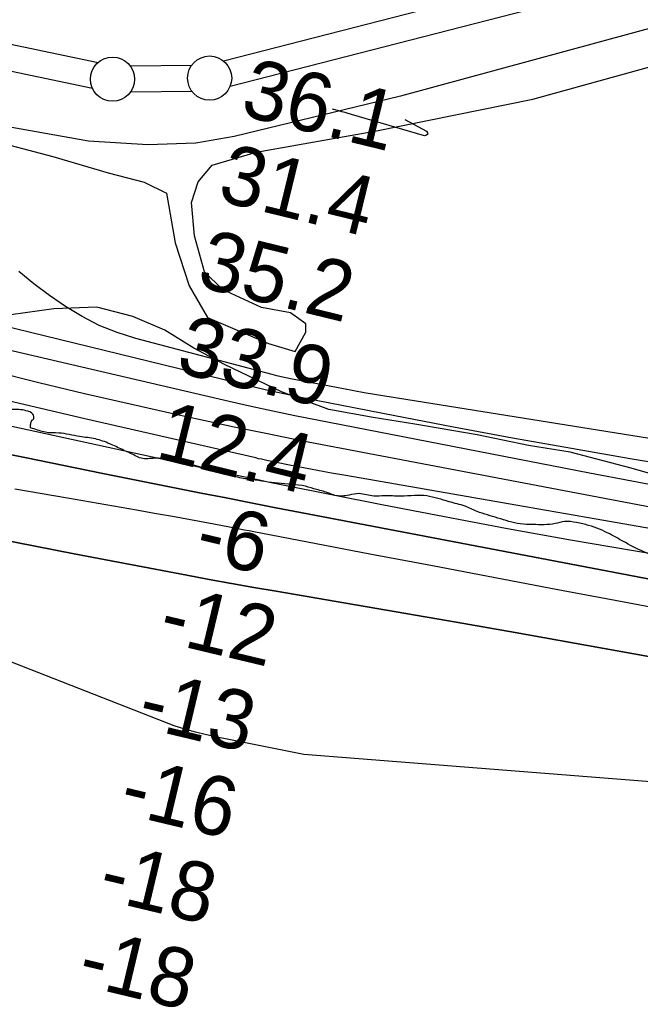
# Model space of a CAD drawing. Extents: x 3297772 to 3335630, y 634068 to 659439.
# Drawn here: x 3323526 to 3324229, y 647396 to 648514 of the extents above; entities that cross this region are included whole.
import ezdxf

# ---------------------------------------------------------------- set-up
doc = ezdxf.new("R2010")
doc.units = 0
for name, color, linetype in [('V-LEVE-TOET', 7, 'Continuous'), ('V-RIVR-EDGE', 7, 'Continuous'), ('V-RIVR-RANG', 7, 'Continuous'), ('V-SITE-VEGE', 7, 'Continuous'), ('V-SURV-LINE', 7, 'Continuous'), ('V-TOPO-DPTH', 7, 'Continuous'), ('V-TOPO-MAJR', 7, 'Continuous'), ('V-TOPO-MINR', 7, 'Continuous'), ('V-TOPO-WATR', 7, 'Continuous')]:
    doc.layers.add(name, color=color, linetype=linetype)

msp = doc.modelspace()

# ---------------------------------------------------------------- linework, layer by layer
at = {"layer": 'V-LEVE-TOET'}
msp.add_lwpolyline([(3325772.2, 648751.2), (3325562, 648750.5), (3325374.9, 648742), (3325156.2, 648720.7), (3325082.1, 648702.1), (3324978.8, 648668.9), (3324885, 648644.6), (3324734.3, 648611.9), (3324563.1, 648575.9), (3324291, 648517.9), (3323957.5, 648427.1), (3323769, 648381.5), (3323725.6, 648374.1), (3323671.1, 648372.1), (3323603.9, 648376.4), (3323516.9, 648391.6), (3323386.3, 648430.2), (3323115.7, 648479.6), (3322802.5, 648543.8), (3322504.1, 648613.5)], dxfattribs=at)
at = {"layer": 'V-RIVR-EDGE'}
msp.add_spline([(3325218.6, 647808.4), (3325203.5, 647813.5), (3325198.8, 647817.4), (3325198.4, 647821.7), (3325188, 647821.7), (3325177.5, 647822.1), (3325171.7, 647824.1), (3325169.8, 647826.8), (3325162, 647826.4), (3325149.6, 647828.8), (3325140.3, 647829.2), (3325137.2, 647828.8), (3325136.8, 647825.7), (3325136.8, 647824.1), (3325132.5, 647821.8), (3325129, 647821.8), (3325127.9, 647824.2), (3325132.5, 647829.6), (3325132.9, 647837.3), (3325131.8, 647842), (3325126.4, 647844.3), (3325115.9, 647846.3), (3325106.2, 647847.1), (3325105, 647845.5), (3325104.6, 647838.2), (3325102.7, 647834.7), (3325096.9, 647832.8), (3325093.4, 647831.6), (3325087.2, 647829.7), (3325076.3, 647828.6), (3325066.2, 647826.6), (3325049.9, 647824.4), (3325032.1, 647824), (3325003.8, 647829.1), (3324998, 647833), (3324991.4, 647840.8), (3324987.5, 647845.8), (3324982.9, 647849.3), (3324975.9, 647849.4), (3324972, 647847.8), (3324965.4, 647843.2), (3324958.1, 647842), (3324949.9, 647841.3), (3324936.7, 647840.1), (3324920, 647841.3), (3324905.7, 647846.4), (3324889.8, 647849.6), (3324875.1, 647848.8), (3324865.8, 647850.4), (3324860.7, 647853.1), (3324851.1, 647859.4), (3324839.4, 647862.9), (3324818.5, 647866), (3324798.3, 647868.8), (3324778.2, 647870.4), (3324775.5, 647868.5), (3324772.7, 647862.7), (3324770.8, 647859.6), (3324768.8, 647859.9), (3324763.8, 647863.1), (3324760.3, 647867), (3324757.6, 647871.2), (3324751.1, 647876.7), (3324746.4, 647877.1), (3324742.5, 647875.5), (3324737.1, 647872.4), (3324727.4, 647867.8), (3324721.5, 647865.1), (3324719.2, 647865.5), (3324713, 647866.7), (3324709.6, 647874.8), (3324707.6, 647878.7), (3324701.8, 647879.9), (3324692.1, 647876), (3324677.4, 647870.6), (3324668, 647868.3), (3324656.8, 647869.1), (3324647.9, 647869.6), (3324639.4, 647871.9), (3324632.8, 647873.1), (3324626.6, 647872.3), (3324620, 647871.6), (3324607.2, 647871.6), (3324590.9, 647871.2), (3324576.1, 647871.3), (3324570.3, 647872.1), (3324569.2, 647876), (3324569.6, 647880.2), (3324571.9, 647883.3), (3324575.4, 647885.2), (3324575.4, 647889.5), (3324575.4, 647895.7), (3324569.2, 647897.7), (3324561.8, 647895), (3324554.5, 647894.2), (3324542.8, 647896.2), (3324535.1, 647897.4), (3324528.1, 647895.4), (3324523.8, 647893.1), (3324522.7, 647891.2), (3324519.5, 647883.1), (3324509.5, 647882.7), (3324492.4, 647889.3), (3324480.4, 647894.8), (3324468.8, 647896.4), (3324459.9, 647895.6), (3324448.2, 647900.7), (3324440.5, 647904.2), (3324428.9, 647906.9), (3324420.3, 647907.7), (3324413, 647907.4), (3324410.2, 647904.7), (3324408.3, 647898.5), (3324402.8, 647895.4), (3324399.4, 647895.4), (3324394.7, 647897.7), (3324383.5, 647903.9), (3324379.2, 647904.7), (3324376.9, 647901.3), (3324369.5, 647898.2), (3324358.6, 647893.9), (3324344.3, 647894), (3324343.9, 647899.8), (3324336.2, 647906), (3324329.6, 647908.7), (3324316.4, 647911.5), (3324299.7, 647908.4), (3324286.9, 647905.4), (3324278, 647900.3), (3324272.2, 647899.2), (3324267.1, 647900), (3324255.1, 647903.1), (3324236.1, 647909.7), (3324212.5, 647921.4), (3324194.7, 647931.2), (3324170.7, 647940.9), (3324157.1, 647944.1), (3324143.5, 647945.3), (3324132.7, 647943), (3324107.8, 647941.9), (3324093.1, 647942.7), (3324067.9, 647949.3), (3324044.3, 647956.8), (3324030.7, 647962.6), (3324012.5, 647967.7), (3323987.3, 647974.3), (3323973.4, 647974.8), (3323957.5, 647974), (3323939.6, 647974.5), (3323927.2, 647974.1), (3323910.5, 647976.9), (3323899.3, 647975.3), (3323883, 647975), (3323876.8, 647977.3), (3323862.5, 647981.6), (3323849.7, 647985.2), (3323818.7, 647988.7), (3323789.2, 647992.7), (3323773.3, 647995.4), (3323757, 648000.5), (3323734.9, 648006), (3323718.3, 648010.3), (3323696.2, 648015.4), (3323679.1, 648017), (3323663.6, 648017), (3323657, 648019.8), (3323642.3, 648026.8), (3323628, 648033.4), (3323611.7, 648038.9), (3323593.9, 648041.6), (3323570.2, 648045.6), (3323555.1, 648046.4), (3323540.4, 648050.7), (3323538.4, 648051.5), (3323538.4, 648055), (3323539.2, 648059.2), (3323542, 648062.3), (3323542, 648064.3), (3323540.8, 648067), (3323533.1, 648070.9), (3323517.2, 648072.1), (3323498.9, 648072.1), (3323496.6, 648073.7), (3323495.8, 648081), (3323492, 648082.2), (3323478.4, 648084.2), (3323450.1, 648090.9), (3323432.3, 648092.8), (3323403.6, 648094.8), (3323380.7, 648098), (3323368.7, 648098.8), (3323353.6, 648099.2), (3323347.4, 648099.6), (3323336.5, 648105.5), (3323328.8, 648106.3), (3323323.3, 648105.9), (3323319.1, 648104), (3323316.3, 648101.3), (3323316.3, 648096.6), (3323318.6, 648090), (3323319.8, 648082.6), (3323316.7, 648078.8), (3323310.9, 648074.1), (3323301.2, 648072.6), (3323296.5, 648073.4), (3323276.7, 648078.9), (3323173.3, 648103.2), (3323102.3, 648118.5), (3323032.6, 648135.3), (3322992.6, 648144.7), (3322983, 648148.2), (3322976.7, 648148.6), (3322965.9, 648148.7), (3322944.2, 648156.9), (3322933, 648160.4), (3322908.2, 648166.6), (3322895, 648167.8), (3322884.9, 648168.6), (3322876, 648172.5), (3322862.4, 648176.1), (3322822.5, 648183.9), (3322787.2, 648191.4), (3322755, 648197.3), (3322723.3, 648205.1), (3322696.5, 648211.8), (3322642.3, 648220.4), (3322622.9, 648224.4), (3322615.9, 648226.3), (3322605, 648228.3), (3322594.6, 648230.6), (3322571.7, 648236.5), (3322537.6, 648245.1), (3322514.7, 648253.7), (3322468.3, 648273.6), (3322427.6, 648292.3), (3322340.8, 648329.4), (3322272.6, 648357.5), (3322225.7, 648375.8), (3322200.2, 648384.8), (3322182.7, 648390.7), (3322164.1, 648399.6), (3322139.7, 648411.3), (3322110.7, 648420.7), (3322079.7, 648428.9), (3322057.2, 648435.2), (3322046.7, 648439.1), (3322039.4, 648444.1), (3322027.8, 648448.4), (3322007.6, 648454.3), (3322001.8, 648453.9), (3321994.4, 648453.2), (3321987.1, 648455.1), (3321962.3, 648462.6), (3321937.1, 648469.6), (3321904.9, 648479.4), (3321775.1, 648526.2), (3321746.8, 648537.5), (3321725.1, 648545.4), (3321695.3, 648555.5), (3321674.4, 648562.9), (3321654.6, 648567.2), (3321638.3, 648574.3), (3321616.2, 648582.9), (3321593.8, 648590.3), (3321563.9, 648597.7), (3321553.5, 648600.1), (3321537.2, 648609.4), (3321528.3, 648619.9), (3321520.6, 648631.6), (3321516.3, 648639.3), (3321509.4, 648650.6), (3321498.5, 648660.7), (3321481.9, 648669.3), (3321466.4, 648677.5), (3321442.4, 648686.8), (3321419.9, 648691.1), (3321411, 648695.4), (3321405.6, 648701.3), (3321396.3, 648711.4), (3321390.9, 648714.1), (3321380.4, 648718), (3321372.3, 648719.2), (3321368.4, 648718.8), (3321365.7, 648717.3), (3321362.9, 648713), (3321359.5, 648713), (3321353.6, 648713.8), (3321348.2, 648715), (3321346.7, 648717.7), (3321345.9, 648721.6), (3321346.3, 648727), (3321344, 648731.3), (3321334.3, 648734.8), (3321316.9, 648738.7), (3321301, 648737.2), (3321295.5, 648734.5), (3321294, 648732.6), (3321293.2, 648727.1), (3321291.2, 648724.4), (3321279.2, 648719.8), (3321271.4, 648719.4), (3321258.6, 648719.5), (3321250.9, 648723.4), (3321243.9, 648730), (3321228.1, 648737.8), (3321216.4, 648743.6), (3321199, 648749.5), (3321183.1, 648751.5), (3321168, 648749.9), (3321165.6, 648738.7), (3321160.9, 648729.4), (3321149.7, 648713.1), (3321134.5, 648692.6), (3321127.1, 648686.4), (3321121.7, 648683.7), (3321114.7, 648683.8), (3321107.7, 648684.2), (3321102.7, 648686.5), (3321095.7, 648686.5), (3321091, 648686.5), (3321088.7, 648687.7), (3321084.1, 648692.4), (3321078.6, 648697), (3321074, 648697), (3321070.5, 648697.4), (3321065.1, 648700.2), (3321062.4, 648702.9), (3321062, 648705.6), (3321061.2, 648707.5), (3321054.6, 648707.6), (3321048.4, 648708), (3321045.7, 648711.5), (3321040.3, 648716.1), (3321034.5, 648718.9), (3321025.6, 648719.7), (3321015.9, 648724.3), (3321005.1, 648734.1), (3320998.9, 648734.5), (3320996.5, 648735.2), (3320993.8, 648739.5), (3320989.2, 648742.6), (3320982.6, 648743.4), (3320976.4, 648746.1), (3320970.6, 648752.4), (3320960.5, 648757.8), (3320956.6, 648757.8), (3320947.7, 648759), (3320947, 648761.7), (3320946.6, 648764.8), (3320942.7, 648767.6), (3320935, 648770.3), (3320924.1, 648771.9), (3320920.2, 648775.4), (3320912.1, 648778.5), (3320897.8, 648785.9), (3320896.2, 648789.8), (3320893.1, 648794.4), (3320889.3, 648795.6), (3320884.6, 648796.4), (3320881.1, 648797.6), (3320862.9, 648805.4), (3320847.8, 648812.4), (3320842.8, 648817.4), (3320836.6, 648818.6), (3320830.8, 648820.2), (3320826.5, 648825.2), (3320819.1, 648829.9), (3320803.6, 648834.6), (3320793.6, 648839.7), (3320776.9, 648849), (3320771.5, 648853.3), (3320760.7, 648856), (3320749.4, 648860.3), (3320736.3, 648868.1), (3320718.4, 648875.9), (3320709.1, 648882.5), (3320686.3, 648897.7), (3320680.1, 648902), (3320679.7, 648905.1), (3320678.6, 648907.4), (3320673.1, 648909.4), (3320661.5, 648912.9), (3320654.5, 648918.7), (3320646.8, 648923.4), (3320633.3, 648931.6), (3320622, 648938.6), (3320618.9, 648943.6), (3320612.4, 648949.5), (3320604.2, 648954.5), (3320589.9, 648960), (3320588, 648963.9), (3320587.2, 648968.5), (3320584.9, 648970.1), (3320578.7, 648970.1), (3320573.2, 648974), (3320563.6, 648980.2), (3320553.1, 648984.5), (3320552, 648989.6), (3320550, 648991.1), (3320542.7, 648994.6), (3320531, 649003.2), (3320513.2, 649013.7), (3320491.2, 649030.4), (3320479.6, 649039.8), (3320469.5, 649044.5), (3320459, 649049.5), (3320439.7, 649058.5), (3320419.1, 649068.6), (3320387.4, 649085), (3320358.7, 649098.6), (3320329.7, 649112.7), (3320309.5, 649121.6), (3320303.3, 649128.2), (3320299.1, 649136.4), (3320294.9, 649157.7), (3320287.2, 649185.7), (3320281.4, 649196.6), (3320261.3, 649214.8), (3320236.9, 649233.5), (3320205.1, 649251.4), (3320185.4, 649260.4), (3320169.9, 649264.3), (3320153.6, 649265.5), (3320141.6, 649265.5), (3320140.8, 649262.1), (3320138.1, 649260.9), (3320121.4, 649262.9), (3320111.7, 649266.4), (3320105.1, 649267.6), (3320069.8, 649273.1), (3320030.3, 649276.7), (3320003.2, 649279.5), (3319994.2, 649281), (3319968.7, 649293.1), (3319954.3, 649300.5), (3319947, 649307.9), (3319942.8, 649316.1), (3319939.3, 649319.9), (3319925.3, 649326.2), (3319916.4, 649332.8), (3319902.9, 649344.1), (3319895.9, 649356.1), (3319890.9, 649361.6), (3319878.9, 649369), (3319867.7, 649380.6), (3319857.2, 649388.4), (3319842.1, 649398.5), (3319805, 649427.7), (3319784.8, 649444), (3319765.5, 649458.4), (3319745.4, 649472.4), (3319727.9, 649484.5), (3319715.2, 649490.7), (3319707.4, 649492.7), (3319699.3, 649492.7), (3319693.1, 649497.8), (3319686.1, 649507.1), (3319684.2, 649514.5), (3319685.4, 649523), (3319686.9, 649528), (3319686.9, 649531.5), (3319683.5, 649537.4), (3319668, 649550.6), (3319643.2, 649567.3), (3319619.6, 649581), (3319582.8, 649599.3), (3319539.4, 649620.3), (3319489.1, 649645.7), (3319431.7, 649672.9), (3319424.4, 649676.1), (3319400.8, 649690.1), (3319353.5, 649718.5), (3319331.8, 649732.9), (3319321, 649736.4), (3319284.6, 649756.3), (3319248.1, 649767.2), (3319225.3, 649775.4), (3319198.9, 649786.8), (3319166.8, 649795.4), (3319135, 649805.1), (3319105.5, 649812.6), (3319083.5, 649820.4), (3319064.5, 649829.4), (3319021.9, 649851.6), (3318999.4, 649860.5), (3318976.9, 649873), (3318954.5, 649885.9), (3318919.2, 649898.4), (3318896.4, 649910), (3318886.7, 649916.7), (3318877, 649920.2), (3318873.1, 649919.4), (3318866.2, 649922.1), (3318862.7, 649927.2), (3318859.2, 649930.3), (3318854.9, 649933), (3318837.9, 649939.7)], degree=3, dxfattribs=at)
at = {"layer": 'V-SITE-VEGE'}
for points in [[(3322713.1, 648534.9), (3322840.4, 648507.6), (3322917.3, 648500.3), (3323285.1, 648432.2), (3323563.4, 648358.9), (3323626.3, 648340.5), (3323667.2, 648329.8), (3323692.4, 648317.4), (3323702.2, 648261), (3323718.2, 648212.4), (3323738.9, 648176.5), (3323808.1, 648147.1), (3323838, 648137.9), (3323850.4, 648160), (3323850.4, 648169.4), (3323833, 648181.8)], [(3323833, 648181.8), (3323800, 648187.9), (3323755.9, 648208), (3323735.4, 648228.2), (3323724.1, 648269), (3323720.7, 648306.6), (3323728.4, 648330.2), (3323743.9, 648349.2), (3323794.1, 648363.6), (3323930.4, 648388.1), (3324107.5, 648423.9), (3324300.2, 648477.1)], [(3324299, 647982.7), (3324218.8, 648005.7), (3324149.6, 648024), (3324102.4, 648031.5), (3324044.3, 648043.7), (3323973.6, 648055.7), (3323926.4, 648063.2), (3323876.2, 648072.3), (3323822.6, 648092.3), (3323758.1, 648123.3), (3323723.4, 648141.8), (3323690.3, 648162), (3323654.1, 648177.5), (3323613.2, 648188.1), (3323564.6, 648186.2), (3323516, 648179.6)]]:
    msp.add_lwpolyline(points, dxfattribs=at)
at = {"layer": 'V-SURV-LINE'}
for points in [[(3323756.9, 648467.2), (3325188.8, 648834.6)], [(3325196.2, 648805.6), (3323764.3, 648438.1)], [(3322181.5, 648766.4), (3323614.8, 648465.2)], [(3323608.6, 648435.8), (3322175.3, 648737)], [(3323651, 648461.6), (3323721.1, 648462.4)], [(3323721.4, 648432.4), (3323651.4, 648431.6)]]:
    msp.add_lwpolyline(points, dxfattribs=at)
for centre in [(3323631.2, 648446.4), (3323741.2, 648447.7)]:
    msp.add_circle(centre, 25, dxfattribs=at)
at = {"layer": 'V-TOPO-DPTH'}
for points in [[(3324428.3, 647904.6), (3323895.4, 647997.3), (3323879.4, 648000.1), (3323863.5, 648003.1), (3323847.6, 648006.2), (3323831.7, 648009.3), (3323806.2, 648014.5), (3323803.1, 648015.2), (3323799.9, 648015.8), (3323796.7, 648016.5), (3323793.6, 648017.3), (3323599.6, 648061.8), (3323499.5, 648085), (3323399.4, 648108.4), (3323299.4, 648132.2), (3323199.5, 648156.3), (3322999.1, 648205.1), (3322960.5, 648214.6), (3322922, 648224.3), (3322883.6, 648234.4), (3322845.2, 648244.6), (3322806.9, 648255.1), (3322768.6, 648265.6)], [(3322604.9, 648230.8), (3322843.8, 648165.8), (3322874, 648157.8), (3322904.3, 648150.3), (3322934.7, 648143.2), (3322965.2, 648136.5), (3323279.5, 648070), (3323364.1, 648052.2), (3323448.8, 648034.6), (3323533.6, 648017.3), (3323618.3, 648000.2), (3323731.6, 647977.5), (3323759.8, 647972), (3323788, 647966.4), (3323816.1, 647960.9), (3323844.3, 647955.5), (3324216.2, 647884.5), (3324253.5, 647877.5)], [(3322604.9, 648230.8), (3322843.8, 648165.8), (3322874, 648157.8), (3322904.3, 648150.3), (3322934.7, 648143.2), (3322965.2, 648136.5), (3323279.5, 648070), (3323364.1, 648052.2), (3323448.8, 648034.6), (3323533.6, 648017.3), (3323618.3, 648000.2), (3323731.6, 647977.5), (3323759.8, 647972), (3323788, 647966.4), (3323816.1, 647960.9), (3323844.3, 647955.5), (3324216.2, 647884.5), (3324253.5, 647877.5)], [(3322505, 648185.9), (3322845.2, 648083.9), (3322865.4, 648078), (3322885.7, 648072.3), (3322906.1, 648066.9), (3322926.6, 648061.7), (3323233.5, 647985.8), (3323321.6, 647964.7), (3323410, 647944.7), (3323498.8, 647926.1), (3323587.7, 647908.6), (3323715.4, 647884.5), (3323740.7, 647879.8), (3323765.9, 647875.2), (3323791.2, 647870.7), (3323816.5, 647866.3), (3324020.4, 647831.3), (3324087.6, 647819.6), (3324154.8, 647807.7), (3324222, 647795.6), (3324289.1, 647783.2)], [(3324289.1, 647783.2), (3324222, 647795.6), (3324154.8, 647807.7), (3324087.6, 647819.6), (3324020.4, 647831.3), (3323816.5, 647866.3), (3323791.2, 647870.7), (3323765.9, 647875.2), (3323740.7, 647879.8), (3323715.4, 647884.5), (3323587.7, 647908.6), (3323498.8, 647926.1), (3323410, 647944.7), (3323321.6, 647964.7), (3323233.5, 647985.8), (3322926.6, 648061.7), (3322906.1, 648066.9), (3322885.7, 648072.3), (3322865.4, 648078), (3322845.2, 648083.9), (3322505, 648185.9)]]:
    msp.add_lwpolyline(points, dxfattribs=at)
at = {"layer": 'V-TOPO-MAJR'}
msp.add_lwpolyline([(3324412.9, 647984.1), (3324217.9, 648016.5), (3324151.1, 648027.9), (3324084.3, 648039.7), (3324017.7, 648052.1), (3323951.1, 648064.9), (3323846.4, 648085.6), (3323832.3, 648088.5), (3323818.2, 648091.5), (3323804.1, 648094.7), (3323790, 648098.1), (3322981.6, 648295.4), (3322974.9, 648297), (3322968.2, 648298.7), (3322961.5, 648300.4), (3322954.8, 648302.1), (3322943.2, 648305.2), (3322939.7, 648306.2), (3322931.7, 648308.6), (3322926.8, 648310.1), (3322921.9, 648311.6), (3322917.1, 648313.2), (3322912.3, 648314.9), (3322385.9, 648497.3)], dxfattribs=at)
at = {"layer": 'V-TOPO-MINR'}
for points in [[(3324357.6, 647939.3), (3323882.8, 648029.5), (3323844.8, 648036.9), (3323806.8, 648044.5), (3323768.9, 648052.4), (3323731, 648060.5), (3323703, 648066.6), (3323651.2, 648078.2), (3323599.4, 648090.1), (3323547.8, 648102.5), (3323496.3, 648115.3), (3322978.5, 648246.8), (3322954.4, 648253), (3322930.4, 648259.4), (3322906.4, 648266), (3322882.5, 648272.8), (3322312.8, 648437.1)], [(3323962.6, 648400.9), (3323986.9, 648387.7), (3323988.1, 648385.7), (3323988.3, 648384.1), (3323987, 648383), (3323984.7, 648382.4), (3323901.8, 648406.6), (3323898.2, 648407.6), (3323894.7, 648408.6), (3323891.1, 648409.6), (3323887.6, 648410.5), (3323880.4, 648412.4)], [(3324267.5, 647982.1), (3324219.5, 647991.1), (3324171.5, 648000.3), (3323862.9, 648060.1), (3323837.9, 648065.1), (3323813, 648070.3), (3323788.2, 648075.7), (3323763.3, 648081.3), (3323479.1, 648147.2), (3323388.3, 648168.6), (3323297.6, 648190.5), (3323207, 648213), (3323116.6, 648235.9), (3322960.8, 648275.9), (3322948.3, 648279.2), (3322935.9, 648282.6), (3322923.5, 648286.1), (3322911.1, 648289.7), (3322787.7, 648326.2), (3322713.7, 648348.5)], [(3324428.3, 647904.6), (3323895.4, 647997.3), (3323879.4, 648000.1), (3323863.5, 648003.1), (3323847.6, 648006.2), (3323831.7, 648009.3), (3323806.2, 648014.5), (3323803.1, 648015.2), (3323799.9, 648015.8), (3323796.7, 648016.5), (3323793.6, 648017.3), (3323599.6, 648061.8), (3323499.5, 648085), (3323399.4, 648108.4), (3323299.4, 648132.2), (3323199.5, 648156.3), (3322999.1, 648205.1), (3322960.5, 648214.6), (3322922, 648224.3), (3322883.6, 648234.4), (3322845.2, 648244.6), (3322806.9, 648255.1), (3322768.6, 648265.6)], [(3324396.8, 647882.7), (3324221.4, 647912.1), (3324150, 647924.4), (3324078.7, 647937.2), (3324007.5, 647950.6), (3323936.4, 647964.4), (3323824, 647986.7), (3323809.2, 647989.7), (3323794.3, 647992.8), (3323779.5, 647995.9), (3323764.7, 647999.1), (3323274, 648105.9), (3323213.8, 648119.2), (3323153.6, 648132.6), (3323093.5, 648146.3), (3323033.4, 648160.1), (3322935.5, 648182.9), (3322924.4, 648185.5), (3322913.4, 648188.3), (3322902.4, 648191.1), (3322891.4, 648194.1), (3322728.3, 648239.1)], [(3324390.8, 648015.3), (3323963.5, 648083.4), (3323939.9, 648087.2), (3323916.3, 648091.3), (3323892.8, 648095.6), (3323869.3, 648100), (3323832.7, 648107.1), (3323827.6, 648108.1), (3323822.4, 648109.2), (3323817.3, 648110.5), (3323812.2, 648111.8), (3323657.5, 648152.7), (3323636.5, 648159.4), (3323616.2, 648167.4), (3323596.7, 648177.5), (3323577.9, 648188.8), (3323559.8, 648201.5), (3323542.1, 648214.7), (3323524.9, 648228.6)], [(3324289.1, 647783.2), (3324222, 647795.6), (3324154.8, 647807.7), (3324087.6, 647819.6), (3324020.4, 647831.3), (3323816.5, 647866.3), (3323791.2, 647870.7), (3323765.9, 647875.2), (3323740.7, 647879.8), (3323715.4, 647884.5), (3323587.7, 647908.6), (3323498.8, 647926.1), (3323410, 647944.7), (3323321.6, 647964.7), (3323233.5, 647985.8), (3322926.6, 648061.7), (3322906.1, 648066.9), (3322885.7, 648072.3), (3322865.4, 648078), (3322845.2, 648083.9), (3322505, 648185.9)], [(3324322.3, 647644.2), (3323847.9, 647681.3), (3323749.8, 647701), (3323737.5, 647703.7), (3323725.3, 647706.7), (3323713.2, 647710.2), (3323701.2, 647713.9), (3322895.2, 648029), (3322885.9, 648031.7), (3322876.6, 648034.3), (3322867.4, 648036.8), (3322858.1, 648039.4), (3322767.1, 648064.3)], [(3324420.7, 647814.5), (3324206.9, 647854.7), (3324135.9, 647868.1), (3324064.8, 647881.5), (3323993.7, 647895), (3323922.7, 647908.5), (3323791.4, 647933.6), (3323786, 647934.6), (3323780.5, 647935.6), (3323775.1, 647936.7), (3323769.7, 647937.7), (3323739.9, 647943.3), (3323719.5, 647947.1), (3323699.2, 647950.9), (3323678.8, 647954.5), (3323658.4, 647958.1), (3323580.1, 647971.7), (3323520.5, 647982)]]:
    msp.add_lwpolyline(points, dxfattribs=at)
at = {"layer": 'V-TOPO-WATR'}
msp.add_lwpolyline([(3324253.5, 647877.5), (3324216.2, 647884.5), (3323844.3, 647955.5), (3323816.1, 647960.9), (3323788, 647966.4), (3323759.8, 647972), (3323731.6, 647977.5), (3323618.3, 648000.2), (3323533.6, 648017.3), (3323448.8, 648034.6), (3323364.1, 648052.2), (3323279.5, 648070), (3322965.2, 648136.5), (3322934.7, 648143.2), (3322904.3, 648150.3), (3322874, 648157.8), (3322843.8, 648165.8), (3322604.9, 648230.8)], dxfattribs=at)

# ---------------------------------------------------------------- texts
at = {"layer": 'V-RIVR-RANG'}
for s, rotation, p in [('36.1', 346.2883, (3323774.3, 648406)), ('31.4', 346.2883, (3323748.5, 648309.3)), ('35.2', 346.2883, (3323725.1, 648212.1)), ('33.9', 346.2883, (3323701.4, 648115)), ('12.4', 346.2883, (3323678.2, 648017.7)), ('-6', 346.5734, (3323722.2, 647903.8)), ('-12', 346.5734, (3323681.3, 647810.7)), ('-13', 346.5734, (3323657.3, 647713.6)), ('-16', 346.5734, (3323636.9, 647615.7)), ('-18', 346.5734, (3323613, 647518.6)), ('-18', 346.5734, (3323589.5, 647421.4))]:
    msp.add_text(s, height=67, rotation=rotation, dxfattribs=at).set_placement(p)

doc.saveas('drawing.dxf')
